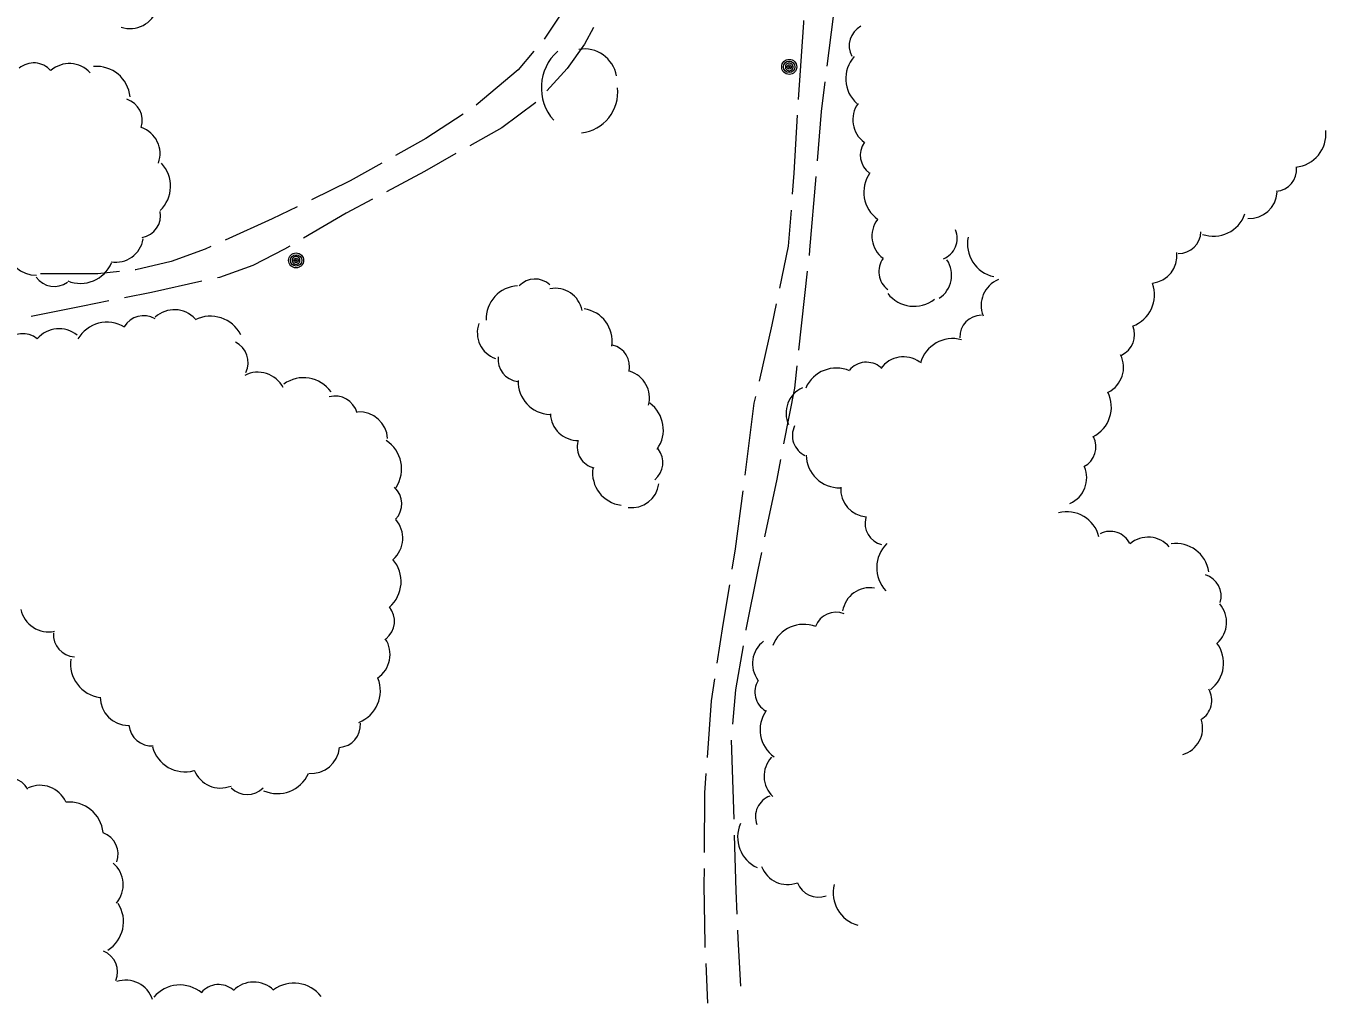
# Model space of a CAD drawing. Extents: x 2361284 to 2366480, y 6976556 to 6985346.
# Drawn here: x 2363406.7 to 2363734.5, y 6977962.5 to 6978209.2 of the extents above; entities that cross this region are included whole.
import ezdxf

# ---------------------------------------------------------------- set-up
doc = ezdxf.new("R2010")
doc.units = 0
doc.header["$LTSCALE"] = 1.9
for name, color, linetype, lineweight in [('15', 7, 'Continuous', 13), ('16', 7, 'Continuous', 13), ('4', 7, 'Continuous', 13)]:
    doc.layers.add(name, color=color, linetype=linetype, lineweight=lineweight)

msp = doc.modelspace()

# ---------------------------------------------------------------- linework, layer by layer
at = {"layer": '15'}
for p, q in [((2363603.882, 6978147.241), (2363601.682, 6978127.358)), ((2363584.706, 6978028.901), (2363585.316, 6978008.907)), ((2363578.757, 6977962.501), (2363578.322, 6977972.488))]:
    msp.add_line(p, q, dxfattribs=at)
for points in [[(2363548.313, 6978222.626), (2363545.172, 6978217.476), (2363537.442, 6978205.842)], [(2363611.402, 6978218.826), (2363610.45, 6978211.596), (2363608.83, 6978198.991)], [(2363549.894, 6978208.801), (2363547.625, 6978204.529), (2363543.323, 6978198.398), (2363538.136, 6978192.748)], [(2363601.65, 6978190.632), (2363602.975, 6978210.005), (2363602.98, 6978210.585)], [(2363534.891, 6978202.768), (2363530.955, 6978198.12), (2363520.309, 6978189.158)], [(2363608.318, 6978195.025), (2363607.368, 6978187.606), (2363606.337, 6978175.126)], [(2363535.374, 6978189.872), (2363526.814, 6978183.489), (2363518.696, 6978178.903)], [(2363517.001, 6978186.917), (2363507.599, 6978180.766), (2363499.958, 6978176.474)], [(2363600.168, 6978166.677), (2363600.578, 6978171.971), (2363601.418, 6978186.639)], [(2363515.216, 6978176.929), (2363507.268, 6978172.434), (2363497.675, 6978167.322)], [(2363496.477, 6978174.511), (2363488.51, 6978170.035), (2363478.744, 6978165.282)], [(2363606.005, 6978171.142), (2363604.481, 6978152.617), (2363604.324, 6978151.216)], [(2363475.15, 6978163.528), (2363468.829, 6978160.447), (2363456.999, 6978155.124)], [(2363494.143, 6978165.439), (2363487.497, 6978161.894), (2363476.736, 6978155.602)], [(2363596.943, 6978142.945), (2363599.152, 6978153.615), (2363599.856, 6978162.693)], [(2363453.355, 6978153.479), (2363451.961, 6978152.856), (2363443.34, 6978149.745), (2363434.42, 6978147.58), (2363434.29, 6978147.569)], [(2363473.285, 6978153.579), (2363471.922, 6978152.786), (2363463.971, 6978148.661), (2363455.569, 6978145.691), (2363455.03, 6978145.576)], [(2363430.314, 6978147.161), (2363424.799, 6978146.598), (2363410.338, 6978146.551)], [(2363451.128, 6978144.719), (2363438.364, 6978141.897), (2363431.567, 6978140.541)], [(2363427.644, 6978139.754), (2363421.096, 6978138.442), (2363408.04, 6978135.788)], [(2363591.796, 6978119.505), (2363595.041, 6978133.735), (2363596.131, 6978139.026)], [(2363601.24, 6978123.385), (2363600.623, 6978117.738), (2363597.887, 6978103.681)], [(2363588.18, 6978095.799), (2363590.518, 6978113.932), (2363590.902, 6978115.605)], [(2363597.124, 6978099.754), (2363596.161, 6978094.784), (2363593.12, 6978080.155)], [(2363584.956, 6978072.016), (2363585.807, 6978077.195), (2363587.678, 6978091.834)], [(2363592.308, 6978076.237), (2363591.399, 6978071.897), (2363588.371, 6978056.799), (2363588.343, 6978056.638)], [(2363581.151, 6978048.319), (2363582.649, 6978058.044), (2363584.304, 6978068.07)], [(2363587.67, 6978052.692), (2363585.766, 6978041.582), (2363585.038, 6978032.886)], [(2363578.668, 6978024.464), (2363579.682, 6978038.805), (2363580.539, 6978044.363)], [(2363577.936, 6978000.486), (2363578.043, 6978015.547), (2363578.386, 6978020.471)], [(2363585.434, 6978004.907), (2363585.869, 6977990.791), (2363586.104, 6977984.922)], [(2363578.144, 6977976.487), (2363578.106, 6977977.386), (2363577.874, 6977992.275), (2363577.904, 6977996.485)], [(2363586.262, 6977980.924), (2363586.353, 6977978.775), (2363587.007, 6977966.771)]]:
    msp.add_lwpolyline(points, dxfattribs=at)
at = {"layer": '16'}
for centre, radius, start, end in [((2363432.919, 6978215.796), 7.297, 252.32333, 342.32333), ((2363620.048, 6978204.148), 5.602, 117.88464, 207.88464), ((2363549.101, 6978193.565), 12.342, 131.67392, 221.67392), ((2363547.624, 6978195.135), 8.223, 9.85974, 99.85974), ((2363408.667, 6978194.211), 5.634, 40.74322, 130.74322), ((2363417.657, 6978192.635), 7.05, 41.76174, 131.76174), ((2363424.558, 6978190.483), 8.456, 5.40079, 95.40079), ((2363621.991, 6978195.858), 8.408, 138.36312, 228.36312), ((2363545.759, 6978192.425), 10.29, 276.42578, 6.42578), ((2363430.441, 6978185.274), 5.634, 342.4318, 72.4318), ((2363622.38, 6978185.481), 7.01, 143.99639, 233.99639), ((2363433.496, 6978176.893), 7.05, 340.74772, 70.74772), ((2363726.356, 6978181.886), 8.408, 275.79627, 5.79627), ((2363622.86, 6978176.547), 5.602, 144.6396, 234.6396), ((2363434.737, 6978168.701), 8.456, 313.36781, 43.36781), ((2363721.785, 6978173.02), 5.602, 274.68707, 4.68707), ((2363626.554, 6978167.202), 8.408, 144.68504, 234.68504), ((2363715.446, 6978167.565), 7.01, 266.97949, 356.97949), ((2363435.032, 6978161.338), 5.634, 280.39111, 10.39111), ((2363627.197, 6978156.125), 7.01, 143.30303, 233.30303), ((2363706.381, 6978164.487), 8.408, 250.65078, 340.65078), ((2363636.1, 6978155.563), 5.602, 292.30611, 22.30611), ((2363697.611, 6978157.334), 5.602, 268.76234, 358.76234), ((2363409.055, 6978153.323), 7.05, 182.20306, 272.20306), ((2363429.343, 6978156.58), 7.05, 260.45154, 350.45154), ((2363652.709, 6978154.116), 8.408, 167.99152, 257.99153), ((2363627.527, 6978147.148), 5.602, 143.49758, 233.49758), ((2363633.292, 6978146.253), 7.01, 303.58294, 33.58294), ((2363690.198, 6978151.211), 7.01, 276.46738, 6.46738), ((2363420.471, 6978152.626), 8.456, 247.49964, 337.49964), ((2363413.87, 6978149.041), 5.634, 215.75549, 305.75549), ((2363531.155, 6978135.261), 8.298, 92.5919, 182.5919), ((2363535.163, 6978139.75), 5.529, 46.77209, 136.77209), ((2363540.263, 6978136.026), 6.918, 11.09333, 101.09333), ((2363654.761, 6978138.65), 7.01, 112.20146, 202.20146), ((2363683.118, 6978141.327), 8.408, 289.75633, 19.75633), ((2363630.828, 6978146.801), 8.408, 217.81824, 307.81824), ((2363444.14, 6978130.391), 7.147, 42.58322, 132.58322), ((2363546.348, 6978129.556), 8.298, 351.62979, 81.62979), ((2363427.153, 6978125.791), 8.572, 59.22735, 149.22735), ((2363436.366, 6978130.322), 5.711, 59.45985, 149.45985), ((2363453.255, 6978127.321), 8.572, 26.73533, 116.73533), ((2363527.524, 6978131.709), 6.918, 160.28027, 250.28027), ((2363647.943, 6978130.559), 5.602, 91.18309, 181.18309), ((2363680.89, 6978131.207), 5.602, 293.74804, 23.74804), ((2363405.879, 6978125.78), 5.711, 50.17346, 140.17346), ((2363415.051, 6978125.596), 7.147, 50.17346, 140.17346), ((2363640.546, 6978121.831), 8.408, 74.73702, 164.73702), ((2363457.061, 6978124.206), 5.711, 334.06116, 64.06116), ((2363553.504, 6978123.19), 5.529, 346.87412, 76.87412), ((2363531.385, 6978124.931), 5.529, 173.05424, 263.05424), ((2363618.822, 6978118.677), 5.602, 50.25869, 140.25869), ((2363628.16, 6978118.626), 7.01, 54.35618, 144.35618), ((2363676.693, 6978122.986), 7.01, 296.54688, 26.54688), ((2363465.243, 6978114.611), 7.147, 27.35589, 117.35589), ((2363476.756, 6978111.792), 8.572, 35.70857, 125.70857), ((2363557.126, 6978115.337), 6.918, 344.01994, 74.01994), ((2363611.207, 6978114.393), 8.408, 66.37997, 156.37997), ((2363539.19, 6978119.4), 8.298, 177.97078, 267.97078), ((2363605.53, 6978111.412), 7.01, 114.1912, 204.1912), ((2363672.214, 6978112.979), 8.408, 296.54688, 26.54688), ((2363484.748, 6978110.018), 5.711, 15.35345, 105.35345), ((2363559.26, 6978107.191), 8.298, 324.25032, 54.25032), ((2363490.837, 6978104.594), 7.147, 3.23051, 93.23051), ((2363545.965, 6978111.452), 6.918, 181.68043, 271.68043), ((2363605.715, 6978105.774), 5.602, 154.44379, 244.44379), ((2363492.929, 6978097.337), 8.572, 326.93577, 56.93577), ((2363551.328, 6978102.968), 5.529, 166.35903, 256.35903), ((2363671.139, 6978102.921), 5.602, 297.20349, 27.20349), ((2363561.925, 6978098.913), 5.529, 308.72366, 38.72366), ((2363612.008, 6978100.968), 8.408, 180.97964, 270.97964), ((2363557.979, 6978096.403), 8.298, 172.40647, 262.40647), ((2363667.385, 6978095.075), 7.01, 293.49018, 23.49018), ((2363495.819, 6978088.54), 5.711, 316.65266, 46.65266), ((2363559.558, 6978094.473), 6.918, 262.62765, 352.62765), ((2363619.304, 6978092.246), 7.01, 176.15975, 266.15975), ((2363494.643, 6978079.867), 7.147, 311.38456, 41.38456), ((2363624.068, 6978083.637), 5.602, 165.33233, 255.33233), ((2363669.353, 6978078.124), 8.408, 14.36883, 104.36883), ((2363680.289, 6978075.982), 5.602, 26.54546, 116.54546), ((2363629.8, 6978072.39), 8.408, 133.64928, 223.64928), ((2363689.882, 6978073.099), 7.01, 40.29042, 130.29042), ((2363696.903, 6978070.113), 8.408, 8.42344, 98.42344), ((2363492.805, 6978068.896), 8.572, 310.918, 40.918), ((2363702.741, 6978065.223), 5.602, 343.38981, 73.38981), ((2363619.721, 6978060.352), 7.01, 80.79748, 170.79748), ((2363412.411, 6978063.34), 7.147, 191.86702, 281.86702), ((2363493.988, 6978058.903), 5.711, 308.93382, 38.93382), ((2363611.146, 6978055.568), 5.602, 68.86906, 158.86906), ((2363702.707, 6978058.623), 7.01, 311.40776, 41.40776), ((2363602.99, 6978049.693), 8.408, 68.86906, 158.86906), ((2363419.326, 6978055.584), 5.711, 176.23528, 266.23528), ((2363491.438, 6978050.509), 7.147, 303.57062, 33.57062), ((2363597.05, 6978048.222), 7.01, 126.64421, 216.64421), ((2363700.537, 6978048.3), 8.408, 307.07453, 37.07453), ((2363426.521, 6978048.134), 8.572, 172.01145, 262.01145), ((2363487.565, 6978041.328), 8.572, 291.59514, 21.59514), ((2363596.269, 6978041.03), 5.602, 148.59776, 238.59776), ((2363700.367, 6978038.887), 5.602, 300.74134, 30.74134), ((2363432.602, 6978039.695), 7.147, 179.49381, 269.49381), ((2363600.376, 6978031.498), 8.408, 144.74063, 234.74063), ((2363438.394, 6978033.114), 5.711, 184.35429, 274.35429), ((2363485.411, 6978032.721), 5.711, 274.08756, 4.08756), ((2363696.644, 6978031.954), 7.01, 286.45374, 16.45374), ((2363446.876, 6978029.438), 8.572, 195.17384, 285.17384), ((2363478.705, 6978027.596), 7.147, 265.0307, 355.0307), ((2363599.973, 6978019.776), 7.01, 137.19707, 227.19707), ((2363402.237, 6978013.647), 5.711, 30.23365, 120.23365), ((2363455.816, 6978023.917), 7.147, 201.66104, 291.66104), ((2363470.158, 6978023.941), 8.572, 246.09928, 336.09928), ((2363410.257, 6978010.315), 7.147, 24.48499, 114.48499), ((2363462.528, 6978020.853), 5.711, 225.10268, 315.10268), ((2363417.63, 6978004.652), 8.572, 5.75657, 95.75657), ((2363596.394, 6978009.505), 5.602, 110.11801, 200.11801), ((2363424.236, 6978000.058), 5.711, 340.32011, 70.32011), ((2363594.697, 6978004.379), 8.408, 155.94145, 245.94145), ((2363424.094, 6977992.372), 7.147, 319.73032, 49.73032), ((2363598.915, 6977999.425), 7.01, 200.60987, 290.60987), ((2363606.651, 6977994.829), 5.602, 200.60987, 290.60987), ((2363618.83, 6977990.26), 8.408, 165.14897, 255.14897), ((2363422.742, 6977983.053), 8.572, 302.43064, 32.43064), ((2363424.117, 6977970.317), 5.711, 338.06717, 68.06717), ((2363431.875, 6977961.115), 7.147, 18.46559, 108.46559), ((2363445.548, 6977958.487), 8.572, 49.94575, 139.94575), ((2363455.356, 6977961.456), 5.711, 49.94575, 139.94575), ((2363464.179, 6977960.654), 7.147, 45.66668, 135.66668), ((2363474.323, 6977958.968), 8.572, 36.88683, 126.88683)]:
    msp.add_arc(centre, radius, start, end, dxfattribs=at)
at = {"layer": '4'}
for centre, radius in [((2363599.322, 6978198.83), 1.9), ((2363599.322, 6978198.83), 1.442), ((2363599.322, 6978198.83), 0.539), ((2363599.322, 6978198.83), 0.192), ((2363474.869, 6978149.985), 1.9), ((2363474.869, 6978149.985), 1.442), ((2363474.869, 6978149.985), 0.539), ((2363474.869, 6978149.985), 0.192)]:
    msp.add_circle(centre, radius, dxfattribs=at)
for centre, start, end in [((2363599.322, 6978198.83), 174.71552, 185.96556), ((2363599.322, 6978198.83), 163.46611, 174.71615), ((2363599.322, 6978198.83), 185.96287, 197.21291), ((2363599.322, 6978198.83), 152.21535, 163.46538), ((2363599.322, 6978198.83), 140.96646, 152.21649), ((2363599.322, 6978198.83), 129.71376, 140.96379), ((2363599.322, 6978198.83), 118.46406, 129.71409), ((2363599.322, 6978198.83), 107.21593, 118.46597), ((2363599.322, 6978198.83), 95.96582, 107.21585), ((2363599.322, 6978198.83), 84.71553, 95.96557), ((2363599.322, 6978198.83), 73.46552, 84.71555), ((2363599.322, 6978198.83), 62.21535, 73.46538), ((2363599.322, 6978198.83), 50.96397, 62.214), ((2363599.322, 6978198.83), 39.71588, 50.96591), ((2363599.322, 6978198.83), 28.46656, 39.7166), ((2363599.322, 6978198.83), 17.21479, 28.46483), ((2363599.322, 6978198.83), 5.96345, 17.21348), ((2363599.322, 6978198.83), 343.46611, 354.71615), ((2363599.322, 6978198.83), 354.71553, 5.96557), ((2363599.322, 6978198.83), 197.21479, 208.46483), ((2363599.322, 6978198.83), 208.46822, 219.71826), ((2363599.322, 6978198.83), 219.71376, 230.96379), ((2363599.322, 6978198.83), 230.96397, 242.214), ((2363599.322, 6978198.83), 242.21812, 253.46815), ((2363599.322, 6978198.83), 253.46258, 264.71261), ((2363599.322, 6978198.83), 264.71553, 275.96557), ((2363599.322, 6978198.83), 275.96582, 287.21585), ((2363599.322, 6978198.83), 287.21593, 298.46597), ((2363599.322, 6978198.83), 298.46406, 309.71409), ((2363599.322, 6978198.83), 309.71589, 320.96592), ((2363599.322, 6978198.83), 320.96646, 332.21649), ((2363599.322, 6978198.83), 332.21419, 343.46422), ((2363474.869, 6978149.985), 174.71552, 185.96556), ((2363474.869, 6978149.985), 163.46611, 174.71615), ((2363474.869, 6978149.985), 185.96287, 197.21291), ((2363474.869, 6978149.985), 152.21535, 163.46538), ((2363474.869, 6978149.985), 197.21479, 208.46483), ((2363474.869, 6978149.985), 140.96646, 152.21649), ((2363474.869, 6978149.985), 208.46822, 219.71826), ((2363474.869, 6978149.985), 129.71376, 140.96379), ((2363474.869, 6978149.985), 118.46406, 129.71409), ((2363474.869, 6978149.985), 107.21593, 118.46597), ((2363474.869, 6978149.985), 95.96582, 107.21585), ((2363474.869, 6978149.985), 84.71553, 95.96557), ((2363474.869, 6978149.985), 73.46552, 84.71555), ((2363474.869, 6978149.985), 62.21535, 73.46538), ((2363474.869, 6978149.985), 50.96397, 62.214), ((2363474.869, 6978149.985), 39.71588, 50.96591), ((2363474.869, 6978149.985), 28.46656, 39.7166), ((2363474.869, 6978149.985), 320.96646, 332.21649), ((2363474.869, 6978149.985), 17.21479, 28.46483), ((2363474.869, 6978149.985), 332.21419, 343.46422), ((2363474.869, 6978149.985), 5.96345, 17.21348), ((2363474.869, 6978149.985), 343.46611, 354.71615), ((2363474.869, 6978149.985), 354.71553, 5.96557), ((2363474.869, 6978149.985), 219.71376, 230.96379), ((2363474.869, 6978149.985), 230.96397, 242.214), ((2363474.869, 6978149.985), 242.21812, 253.46815), ((2363474.869, 6978149.985), 253.46258, 264.71261), ((2363474.869, 6978149.985), 264.71553, 275.96557), ((2363474.869, 6978149.985), 275.96582, 287.21585), ((2363474.869, 6978149.985), 287.21593, 298.46597), ((2363474.869, 6978149.985), 298.46406, 309.71409), ((2363474.869, 6978149.985), 309.71589, 320.96592)]:
    msp.add_arc(centre, 0.973, start, end, dxfattribs=at)

doc.saveas('drawing.dxf')
